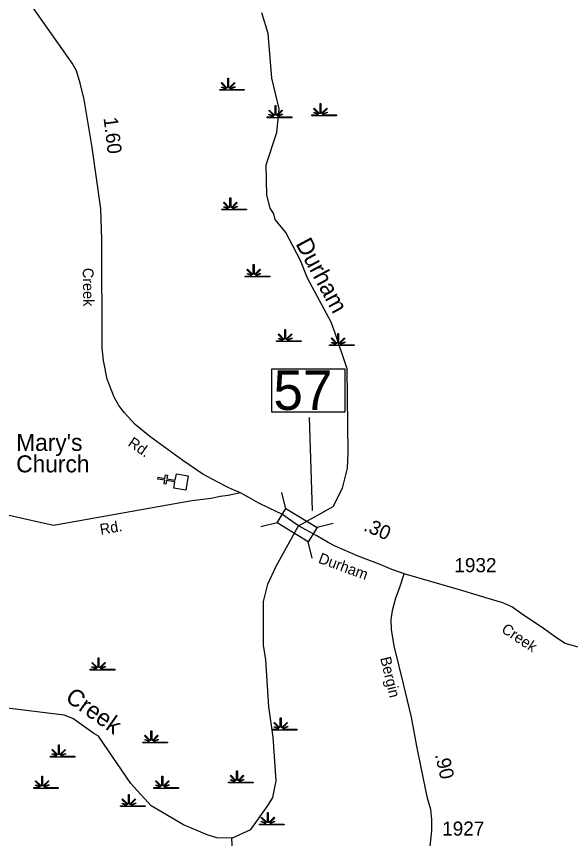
# Model space of a CAD drawing. Extents: x 2532689 to 2764727, y 536648 to 732970.
# Drawn here: x 2632669 to 2637560, y 558115 to 565369 of the extents above; entities that cross this region are included whole.
import ezdxf

# ---------------------------------------------------------------- set-up
doc = ezdxf.new("R2010")
doc.units = 0
for name, color, linetype in [('Exist Cultural Church CELL', 7, 'Continuous'), ('Exist Cultural Church Label', 7, 'Continuous'), ('Exist Hydrographic Creek Single Shore', 7, 'Continuous'), ('Exist Hydrographic Creek Single Shore Label', 7, 'Continuous'), ('Exist Hydrographic Swamp CELL', 7, 'Continuous'), ('Exist Road Secondary Mileage Hundredths English Label', 7, 'Continuous'), ('Exist Road Secondary Structure Standard Bridge CELL', 7, 'Continuous'), ('Exist Road Secondary Structure Standard Bridge Number Label', 7, 'Continuous'), ('Exist Road Secondary Type 51 Attributed', 7, 'Continuous'), ('Exist Road Secondary Type 51 Label', 7, 'Continuous'), ('Exist Road Secondary Type 51 Number Label', 7, 'Continuous')]:
    doc.layers.add(name, color=color, linetype=linetype)

msp = doc.modelspace()

# ---------------------------------------------------------------- linework, layer by layer
at = {"layer": 'Exist Cultural Church CELL'}
msp.add_lwpolyline([(2634059, 561205.7), (2634068.4, 561261.9), (2633993.3, 561274.6), (2633988, 561243.1), (2633972.2, 561245.7), (2633977.6, 561277.3), (2633918.3, 561287.3), (2633921, 561303.1), (2633980.3, 561293.1), (2633985.6, 561324.6), (2634001.4, 561322), (2633996, 561290.4), (2634071.1, 561277.7), (2634080.8, 561334.5), (2634185.8, 561316.8), (2634164, 561188)], close=True, dxfattribs=at)
at = {"layer": 'Exist Hydrographic Creek Single Shore'}
for p, q in [((2634437.6, 558121.6), (2634353.7, 558147.6)), ((2634571.7, 558117.1), (2634437.6, 558121.6))]:
    msp.add_line(p, q, dxfattribs=at)
for points in [[(2634571.7, 558117.1), (2634736.8, 558196), (2634890.8, 558409.1), (2634930.8, 558476.4), (2634960.7, 558625.3), (2634935.7, 559008.5), (2634895.7, 559276.1), (2634869.6, 559692.1), (2634850.6, 559822.5), (2634850.6, 560206.7), (2634888.7, 560359.3), (2634960.7, 560519.8), (2635158.8, 560873), (2635465.7, 561045.8), (2635545.7, 561206.6), (2635591.6, 561382.5), (2635596.8, 561517.3), (2635588.6, 562259), (2635481.7, 562573.2), (2635446.7, 562670.2), (2635237.5, 563059.1), (2635175.6, 563214.2), (2635045.6, 563461.7), (2634951.7, 563576.1), (2634941.6, 563628.3), (2634907.6, 563676.1), (2634879.5, 563793.3), (2634873.5, 564059), (2634967.7, 564345.1), (2634987.6, 564552.8), (2634923.6, 564826), (2634889.5, 565218.6), (2634835.6, 565400.3)], [(2634353.7, 558147.6), (2634144.6, 558234.5), (2633857.7, 558403.5), (2633678.7, 558599.9), (2633394.7, 559018.5), (2633352.7, 559043), (2633166.7, 559173.4), (2633091.6, 559203.2), (2632564.7, 559267.3), (2632203.6, 559403.8), (2631529.6, 559721.3), (2631216.4, 559958.2), (2630973.5, 560017.3)], [(2634602.7, 557478.1), (2634571.7, 558117.1)]]:
    msp.add_lwpolyline(points, dxfattribs=at)
at = {"layer": 'Exist Hydrographic Swamp CELL'}
for points in [[(2634463, 564725), (2634515.7, 564725.1), (2634517.7, 564728.7), (2634479.4, 564743.5), (2634482.3, 564748.7), (2634520.1, 564733), (2634521.7, 564735.9), (2634477.2, 564780.4), (2634482.4, 564785.5), (2634527.6, 564740.1), (2634534, 564742.4), (2634534, 564825.5), (2634541.2, 564825.5), (2634541.2, 564742.4), (2634547.5, 564740.1), (2634592.8, 564785.5), (2634598, 564780.4), (2634553.5, 564735.9), (2634555.5, 564732.3), (2634596.4, 564750.9), (2634598.9, 564745.8), (2634557.9, 564728), (2634559.5, 564725.1), (2634680.6, 564725), (2634680.6, 564717.9), (2634463, 564717.9)], [(2634881.4, 564482.7), (2634934, 564482.8), (2634936, 564486.4), (2634897.8, 564501.2), (2634900.7, 564506.4), (2634938.4, 564490.7), (2634940, 564493.6), (2634895.6, 564538.1), (2634900.7, 564543.2), (2634946, 564497.7), (2634952.3, 564500.1), (2634952.3, 564583.2), (2634959.6, 564583.2), (2634959.5, 564500.1), (2634965.9, 564497.7), (2635011.2, 564543.2), (2635016.3, 564538.1), (2634971.9, 564493.6), (2634973.9, 564490), (2635014.8, 564508.6), (2635017.2, 564503.5), (2634976.2, 564485.7), (2634977.8, 564482.8), (2635098.9, 564482.7), (2635098.9, 564475.6), (2634881.4, 564475.6)], [(2635277.6, 564499.7), (2635330.3, 564499.8), (2635332.3, 564503.4), (2635294, 564518.2), (2635296.9, 564523.4), (2635334.6, 564507.7), (2635336.2, 564510.6), (2635291.8, 564555.1), (2635296.9, 564560.2), (2635342.2, 564514.7), (2635348.6, 564517.1), (2635348.6, 564600.2), (2635355.8, 564600.2), (2635355.8, 564517.1), (2635362.1, 564514.7), (2635407.4, 564560.2), (2635412.5, 564555.1), (2635368.1, 564510.6), (2635370.1, 564507), (2635411, 564525.6), (2635413.5, 564520.5), (2635372.5, 564502.7), (2635374.1, 564499.8), (2635495.1, 564499.7), (2635495.1, 564492.6), (2635277.6, 564492.6)], [(2634482.5, 563669.2), (2634535.2, 563669.3), (2634537.2, 563672.9), (2634498.9, 563687.7), (2634501.8, 563692.9), (2634539.6, 563677.2), (2634541.2, 563680), (2634496.7, 563724.6), (2634501.9, 563729.7), (2634547.1, 563684.2), (2634553.5, 563686.6), (2634553.5, 563769.7), (2634560.7, 563769.7), (2634560.7, 563686.6), (2634567, 563684.2), (2634612.3, 563729.7), (2634617.5, 563724.6), (2634573, 563680), (2634575, 563676.4), (2634615.9, 563695), (2634618.4, 563690), (2634577.4, 563672.2), (2634579, 563669.3), (2634700, 563669.2), (2634700, 563662.1), (2634482.5, 563662.1)], [(2634688.4, 563078.5), (2634741, 563078.6), (2634743, 563082.2), (2634704.7, 563097.1), (2634707.6, 563102.2), (2634745.4, 563086.5), (2634747, 563089.4), (2634702.5, 563133.9), (2634707.7, 563139.1), (2634753, 563093.6), (2634759.3, 563096), (2634759.3, 563179), (2634766.5, 563179), (2634766.5, 563096), (2634772.8, 563093.6), (2634818.2, 563139.1), (2634823.3, 563133.9), (2634778.9, 563089.4), (2634780.9, 563085.8), (2634821.7, 563104.4), (2634824.2, 563099.4), (2634783.2, 563081.5), (2634784.8, 563078.6), (2634905.9, 563078.5), (2634905.9, 563071.4), (2634688.4, 563071.4)], [(2634965.7, 562506.6), (2635018.3, 562506.7), (2635020.3, 562510.3), (2634982, 562525.1), (2634984.9, 562530.3), (2635022.7, 562514.6), (2635024.3, 562517.4), (2634979.8, 562562), (2634985, 562567.1), (2635030.3, 562521.6), (2635036.6, 562524), (2635036.6, 562607.1), (2635043.8, 562607.1), (2635043.8, 562524), (2635050.1, 562521.6), (2635095.5, 562567.1), (2635100.6, 562562), (2635056.2, 562517.4), (2635058.2, 562513.8), (2635099, 562532.4), (2635101.5, 562527.4), (2635060.5, 562509.6), (2635062.1, 562506.7), (2635183.2, 562506.6), (2635183.2, 562499.5), (2634965.7, 562499.5)], [(2635433.6, 562471.9), (2635486.2, 562472), (2635488.2, 562475.6), (2635450, 562490.5), (2635452.9, 562495.7), (2635490.6, 562479.9), (2635492.2, 562482.8), (2635447.8, 562527.3), (2635452.9, 562532.5), (2635498.2, 562487), (2635504.5, 562489.4), (2635504.5, 562572.4), (2635511.8, 562572.4), (2635511.8, 562489.4), (2635518.1, 562487), (2635563.4, 562532.5), (2635568.5, 562527.3), (2635524.1, 562482.8), (2635526.1, 562479.2), (2635567, 562497.8), (2635569.4, 562492.8), (2635528.5, 562474.9), (2635530.1, 562472), (2635651.1, 562471.9), (2635651.1, 562464.8), (2635433.6, 562464.8)], [(2633319.7, 559609), (2633372.4, 559609), (2633374.4, 559612.7), (2633336.1, 559627.5), (2633339, 559632.7), (2633376.8, 559616.9), (2633378.4, 559619.8), (2633333.9, 559664.4), (2633339.1, 559669.5), (2633384.3, 559624), (2633390.7, 559626.4), (2633390.7, 559709.5), (2633397.9, 559709.5), (2633397.9, 559626.4), (2633404.2, 559624), (2633449.5, 559669.5), (2633454.7, 559664.4), (2633410.2, 559619.8), (2633412.2, 559616.2), (2633453.1, 559634.8), (2633455.6, 559629.8), (2633414.6, 559612), (2633416.2, 559609), (2633537.2, 559609), (2633537.2, 559601.9), (2633319.7, 559601.9)], [(2634927.4, 559079.7), (2634980, 559079.8), (2634982, 559083.4), (2634943.8, 559098.3), (2634946.7, 559103.4), (2634984.4, 559087.7), (2634986, 559090.6), (2634941.6, 559135.1), (2634946.7, 559140.2), (2634992, 559094.8), (2634998.3, 559097.1), (2634998.3, 559180.2), (2635005.6, 559180.2), (2635005.5, 559097.1), (2635011.9, 559094.8), (2635057.2, 559140.2), (2635062.3, 559135.1), (2635017.9, 559090.6), (2635019.9, 559087), (2635060.8, 559105.6), (2635063.2, 559100.5), (2635022.2, 559082.7), (2635023.9, 559079.8), (2635144.9, 559079.7), (2635144.9, 559072.6), (2634927.4, 559072.6)], [(2633785.7, 558966.2), (2633838.4, 558966.3), (2633840.4, 558969.9), (2633802.1, 558984.8), (2633805, 558989.9), (2633842.7, 558974.2), (2633844.3, 558977.1), (2633799.9, 559021.6), (2633805, 559026.8), (2633850.3, 558981.3), (2633856.6, 558983.7), (2633856.6, 559066.7), (2633863.9, 559066.7), (2633863.9, 558983.7), (2633870.2, 558981.3), (2633915.5, 559026.8), (2633920.6, 559021.6), (2633876.2, 558977.1), (2633878.2, 558973.5), (2633919.1, 558992.1), (2633921.5, 558987), (2633880.6, 558969.2), (2633882.2, 558966.3), (2634003.2, 558966.2), (2634003.2, 558959.1), (2633785.7, 558959.1)], [(2632968.6, 558840.9), (2633021.3, 558841), (2633023.3, 558844.6), (2632985, 558859.4), (2632987.9, 558864.6), (2633025.7, 558848.9), (2633027.3, 558851.7), (2632982.8, 558896.3), (2632988, 558901.4), (2633033.2, 558855.9), (2633039.6, 558858.3), (2633039.6, 558941.4), (2633046.8, 558941.4), (2633046.8, 558858.3), (2633053.1, 558855.9), (2633098.4, 558901.4), (2633103.6, 558896.3), (2633059.1, 558851.7), (2633061.1, 558848.2), (2633102, 558866.8), (2633104.5, 558861.7), (2633063.5, 558843.9), (2633065.1, 558841), (2633186.1, 558840.9), (2633186.1, 558833.8), (2632968.6, 558833.8)], [(2632821.6, 558564.5), (2632874.3, 558564.6), (2632876.3, 558568.2), (2632838, 558583.1), (2632840.9, 558588.2), (2632878.6, 558572.5), (2632880.2, 558575.4), (2632835.8, 558619.9), (2632840.9, 558625.1), (2632886.2, 558579.6), (2632892.5, 558582), (2632892.5, 558665), (2632899.8, 558665), (2632899.8, 558582), (2632906.1, 558579.6), (2632951.4, 558625.1), (2632956.5, 558619.9), (2632912.1, 558575.4), (2632914.1, 558571.8), (2632955, 558590.4), (2632957.4, 558585.3), (2632916.5, 558567.5), (2632918.1, 558564.6), (2633039.1, 558564.5), (2633039.1, 558557.4), (2632821.6, 558557.4)], [(2633882.1, 558564.5), (2633934.8, 558564.6), (2633936.8, 558568.2), (2633898.5, 558583.1), (2633901.4, 558588.2), (2633939.1, 558572.5), (2633940.7, 558575.4), (2633896.3, 558619.9), (2633901.4, 558625.1), (2633946.7, 558579.6), (2633953.1, 558582), (2633953.1, 558665), (2633960.3, 558665), (2633960.3, 558582), (2633966.6, 558579.6), (2634011.9, 558625.1), (2634017.1, 558619.9), (2633972.6, 558575.4), (2633974.6, 558571.8), (2634015.5, 558590.4), (2634018, 558585.3), (2633977, 558567.5), (2633978.6, 558564.6), (2634099.6, 558564.5), (2634099.6, 558557.4), (2633882.1, 558557.4)], [(2634540.9, 558612.7), (2634593.6, 558612.8), (2634595.6, 558616.4), (2634557.3, 558631.3), (2634560.2, 558636.4), (2634597.9, 558620.7), (2634599.5, 558623.6), (2634555.1, 558668.1), (2634560.2, 558673.3), (2634605.5, 558627.8), (2634611.9, 558630.2), (2634611.9, 558713.2), (2634619.1, 558713.2), (2634619.1, 558630.2), (2634625.4, 558627.8), (2634670.7, 558673.3), (2634675.9, 558668.1), (2634631.4, 558623.6), (2634633.4, 558620), (2634674.3, 558638.6), (2634676.8, 558633.5), (2634635.8, 558615.7), (2634637.4, 558612.8), (2634758.4, 558612.7), (2634758.4, 558605.6), (2634540.9, 558605.6)], [(2633586.6, 558403.6), (2633639.2, 558403.7), (2633641.2, 558407.3), (2633603, 558422.1), (2633605.9, 558427.3), (2633643.6, 558411.6), (2633645.2, 558414.4), (2633600.8, 558459), (2633605.9, 558464.1), (2633651.2, 558418.6), (2633657.5, 558421), (2633657.5, 558504.1), (2633664.8, 558504.1), (2633664.7, 558421), (2633671.1, 558418.6), (2633716.4, 558464.1), (2633721.5, 558459), (2633677.1, 558414.4), (2633679.1, 558410.8), (2633720, 558429.4), (2633722.4, 558424.4), (2633681.4, 558406.6), (2633683.1, 558403.7), (2633804.1, 558403.6), (2633804.1, 558396.5), (2633586.6, 558396.5)], [(2634814.1, 558243.2), (2634866.7, 558243.2), (2634868.7, 558246.8), (2634830.5, 558261.7), (2634833.4, 558266.9), (2634871.1, 558251.1), (2634872.7, 558254), (2634828.3, 558298.6), (2634833.4, 558303.7), (2634878.7, 558258.2), (2634885, 558260.6), (2634885, 558343.7), (2634892.3, 558343.7), (2634892.2, 558260.6), (2634898.6, 558258.2), (2634943.9, 558303.7), (2634949, 558298.6), (2634904.6, 558254), (2634906.6, 558250.4), (2634947.5, 558269), (2634949.9, 558264), (2634908.9, 558246.2), (2634910.6, 558243.2), (2635031.6, 558243.2), (2635031.6, 558236.1), (2634814.1, 558236.1)]]:
    msp.add_lwpolyline(points, close=True, dxfattribs=at)
at = {"layer": 'Exist Road Secondary Structure Standard Bridge CELL'}
for p, q in [((2635046.2, 561025.7), (2635011.5, 561168.7)), ((2634969.5, 560900.1), (2634826.5, 560865.5)), ((2635465.7, 560894.9), (2635322.7, 560860.2)), ((2635278.9, 560588.7), (2635244.3, 560731.7))]:
    msp.add_line(p, q, dxfattribs=at)
msp.add_lwpolyline([(2635244.3, 560731.7), (2634969.2, 560899.5), (2635047.6, 561028), (2635322.7, 560860.2)], close=True, dxfattribs=at)
at = {"layer": 'Exist Road Secondary Structure Standard Bridge Number Label'}
msp.add_line((2635282.7, 561010.5), (2635255.8, 561829), dxfattribs=at)
msp.add_lwpolyline([(2634924.5, 562259.4), (2635568.7, 562259.4), (2635568.7, 561877), (2634924.5, 561877)], close=True, dxfattribs=at)
at = {"layer": 'Exist Road Secondary Type 51 Attributed'}
for points in [[(2634647.4, 561164.1), (2634597.1, 561185), (2634542.5, 561209.7), (2634447.8, 561260.3), (2634313.1, 561330.9), (2634136.6, 561449.5), (2633846.3, 561663.3), (2633718, 561769.1), (2633621.7, 561871.7), (2633573.6, 561935.9), (2633531.9, 562009.6), (2633470.9, 562170), (2633438.8, 562333.5), (2633426, 562445.8), (2633422.9, 563396.9), (2633413.2, 563672.7), (2633336.9, 564211.7), (2633266.3, 564635.1), (2633231, 564779.4), (2633199, 564888.4), (2633160.4, 564955.8), (2632726.5, 565576.6)], [(2634647.4, 561164.1), (2634537.5, 561142.7), (2634467.3, 561131.8), (2634386.5, 561116.4), (2634216.8, 561093.6), (2632995.4, 560877.4), (2632800.3, 560921.4), (2630370.7, 561472.7), (2630165.6, 561520), (2629273.2, 561481.8), (2626484.6, 561793.2)], [(2635158.8, 560873), (2635010.5, 560978.2), (2634901, 561029.6), (2634809.7, 561075.1), (2634724.8, 561121.3), (2634647.4, 561164.1)], [(2636092.1, 560451.2), (2635983.2, 560488.8), (2635879.9, 560534.6), (2635684.3, 560606.1), (2635482.4, 560693.8), (2635419.6, 560728.4), (2635319.1, 560785.5), (2635158.8, 560873)], [(2636312.1, 557964.9), (2636334.5, 558184), (2636334.5, 558283.5), (2636327, 558370.7), (2636297.1, 558472.7), (2636242.4, 558741.6), (2636202.5, 558930.8), (2636155.9, 559186.4), (2636085.3, 559480.7), (2636004.1, 559816.9), (2635978.7, 559958.4), (2635976.9, 560044.3), (2635987, 560126.8), (2636018.6, 560239.4), (2636050.6, 560324.1), (2636092.1, 560451.2)], [(2639569.8, 559305.9), (2639537.8, 559309.2), (2639374.7, 559355.5), (2638934.2, 559467.7), (2638449.5, 559591), (2637930.2, 559725.6), (2637616.7, 559806.5), (2637511.7, 559836.4), (2637434.8, 559886.8), (2637320.9, 559968.3), (2637131.9, 560093.9), (2637040.6, 560159.9), (2636961.7, 560194.4), (2636861, 560224.2), (2636579.1, 560310), (2636092.1, 560451.2)]]:
    msp.add_lwpolyline(points, dxfattribs=at)

# ---------------------------------------------------------------- texts
at = {"layer": 'Exist Cultural Church Label'}
for s, p in [("Mary's", (2632667.3, 561535.5)), ('Church', (2632667.3, 561346.1))]:
    msp.add_text(s, height=150, dxfattribs=at).set_placement(p)
at = {"layer": 'Exist Hydrographic Creek Single Shore Label'}
for s, rotation, p in [('Durham', 298.27283, (2635129.5, 563363.9)), ('Creek', 324.96137, (2633091.5, 559336.1))]:
    msp.add_text(s, height=150, rotation=rotation, dxfattribs=at).set_placement(p)
at = {"layer": 'Exist Road Secondary Mileage Hundredths English Label'}
for s, rotation, p in [('1.60', 276.925, (2633437.9, 564473.5)), ('.30', 336.51118, (2635725.6, 560836.1)), ('.90', 283.21563, (2636361.7, 558854.7))]:
    msp.add_text(s, height=125, rotation=rotation, dxfattribs=at).set_placement(p)
at = {"layer": 'Exist Road Secondary Structure Standard Bridge Number Label'}
msp.add_text('57', height=350, dxfattribs=at).set_placement((2634937.1, 561896.8))
at = {"layer": 'Exist Road Secondary Type 51 Label'}
for s, rotation, p in [('Creek', 270.85524, (2633254.2, 563149.8)), ('Rd.', 325.51107, (2633646.2, 561586.3)), ('Rd.', 9.80959, (2633414.1, 560795.1)), ('Durham', 339.90849, (2635326.7, 560550.4)), ('Creek', 326.37151, (2636941.3, 559941.7)), ('Bergin', 283.57832, (2635878.7, 559707.6))]:
    msp.add_text(s, height=95, rotation=rotation, dxfattribs=at).set_placement(p)
at = {"layer": 'Exist Road Secondary Type 51 Number Label'}
for s, p in [('1932', (2636534.1, 560465)), ('1927', (2636426.6, 558140.2))]:
    msp.add_text(s, height=125, dxfattribs=at).set_placement(p)

doc.saveas('drawing.dxf')
